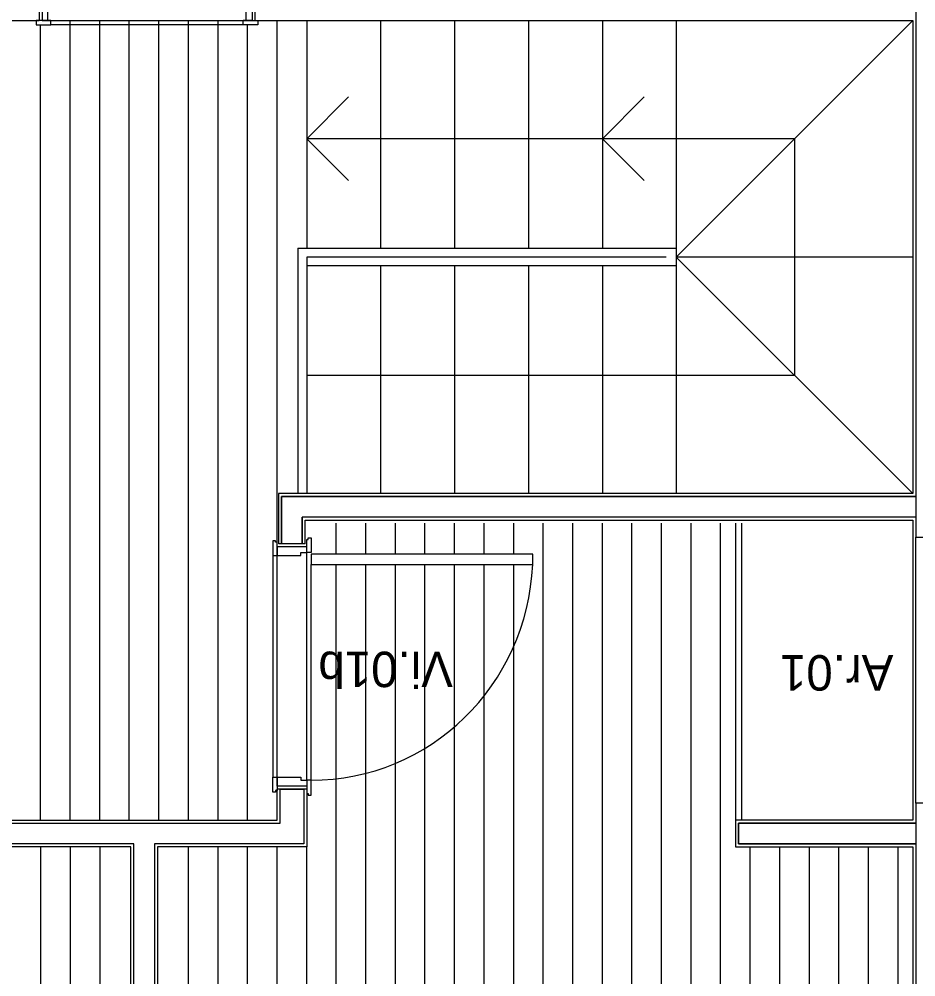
# Model space of a CAD drawing. Extents: x 1278 to 1356, y -253.7 to -224.
# Drawn here: x 1326.169 to 1329.202, y -243.659 to -240.419 of the extents above; entities that cross this region are included whole.
import ezdxf

# ---------------------------------------------------------------- set-up
doc = ezdxf.new("R2010")
doc.units = 0
for name, color, linetype in [('Level 1', 7, 'Continuous'), ('Level 10', 7, 'Continuous'), ('Level 13', 7, 'Continuous'), ('Level 2', 7, 'Continuous'), ('Level 4', 7, 'Continuous'), ('Level 40', 7, 'Continuous'), ('Level 65', 7, 'Continuous'), ('Level 66', 7, 'Continuous'), ('Level 67', 7, 'Continuous')]:
    doc.layers.add(name, color=color, linetype=linetype)

msp = doc.modelspace()

# ---------------------------------------------------------------- linework, layer by layer
at = {"layer": 'Level 1'}
for p, q in [((1326.2368, -240.319), (1326.2368, -240.424)), ((1326.9668, -240.319), (1326.9668, -240.424)), ((1329.2018, -240.414), (1329.2018, -242.034)), ((1329.2018, -242.034), (1327.0568, -242.034)), ((1327.0568, -242.034), (1327.0568, -242.194)), ((1327.1268, -242.194), (1327.1268, -242.104)), ((1329.2018, -242.104), (1327.1268, -242.104)), ((1327.1368, -242.194), (1327.0472, -242.194)), ((1327.1418, -243.024), (1327.0418, -243.024)), ((1327.0518, -243.139), (1327.0518, -243.024)), ((1327.1318, -243.024), (1327.1318, -243.209)), ((1326.1318, -243.139), (1327.0518, -243.139)), ((1328.6018, -243.139), (1328.6018, -243.209)), ((1329.2018, -243.139), (1328.6018, -243.139)), ((1326.5568, -243.209), (1326.0518, -243.209)), ((1326.5568, -246.584), (1326.5568, -243.209)), ((1326.6268, -243.209), (1326.6268, -246.584)), ((1327.1318, -243.209), (1326.6268, -243.209)), ((1328.6018, -243.209), (1329.2018, -243.209))]:
    msp.add_line(p, q, dxfattribs=at)
at = {"layer": 'Level 10'}
for p, q in [((1326.2418, -243.129), (1326.2418, -240.439)), ((1326.2768, -240.424), (1326.9268, -240.424)), ((1326.3418, -243.129), (1326.3418, -240.424)), ((1326.4418, -243.129), (1326.4418, -240.424)), ((1326.5418, -243.129), (1326.5418, -240.424)), ((1326.6418, -243.129), (1326.6418, -240.424)), ((1326.7418, -243.129), (1326.7418, -240.424)), ((1326.8418, -243.129), (1326.8418, -240.424)), ((1326.9418, -243.129), (1326.9418, -240.439)), ((1327.0418, -242.194), (1327.0418, -240.424)), ((1327.2418, -242.229), (1327.2418, -242.124)), ((1327.3418, -242.229), (1327.3418, -242.124)), ((1327.4418, -242.229), (1327.4418, -242.124)), ((1327.5418, -242.229), (1327.5418, -242.124)), ((1327.6418, -242.229), (1327.6418, -242.124)), ((1327.7418, -242.229), (1327.7418, -242.124)), ((1327.8418, -242.229), (1327.8418, -242.124)), ((1327.9418, -246.574), (1327.9418, -242.124)), ((1328.0418, -246.574), (1328.0418, -242.124)), ((1328.1418, -246.574), (1328.1418, -242.124)), ((1328.2418, -246.574), (1328.2418, -242.124)), ((1328.3418, -246.574), (1328.3418, -242.124)), ((1328.4418, -246.574), (1328.4418, -242.124)), ((1328.5418, -246.574), (1328.5418, -242.124)), ((1327.1418, -242.994), (1327.1418, -242.224)), ((1327.0418, -242.984), (1327.0418, -242.234)), ((1327.2418, -246.574), (1327.2418, -242.264)), ((1327.3418, -246.574), (1327.3418, -242.264)), ((1327.4418, -246.574), (1327.4418, -242.264)), ((1327.5418, -246.574), (1327.5418, -242.264)), ((1327.6418, -246.574), (1327.6418, -242.264)), ((1327.7418, -246.574), (1327.7418, -242.264)), ((1327.8418, -246.574), (1327.8418, -242.264)), ((1326.2418, -243.219), (1326.2418, -246.574)), ((1326.3418, -243.219), (1326.3418, -246.574)), ((1326.4418, -243.219), (1326.4418, -246.574)), ((1326.7418, -246.574), (1326.7418, -243.219)), ((1326.8418, -246.574), (1326.8418, -243.219)), ((1326.9418, -246.574), (1326.9418, -243.219)), ((1327.0418, -246.574), (1327.0418, -243.219)), ((1327.1418, -246.574), (1327.1418, -243.219)), ((1328.6418, -246.574), (1328.6418, -243.219)), ((1328.7418, -246.574), (1328.7418, -243.219)), ((1328.8418, -246.574), (1328.8418, -243.219)), ((1328.9418, -246.574), (1328.9418, -243.219)), ((1329.0418, -246.574), (1329.0418, -243.219)), ((1329.1418, -246.574), (1329.1418, -243.219))]:
    msp.add_line(p, q, dxfattribs=at)
at = {"layer": 'Level 13'}
for p, q in [((1326.2468, -240.319), (1326.2468, -240.424)), ((1326.2668, -240.424), (1326.2668, -240.319)), ((1326.9368, -240.424), (1326.9368, -240.319)), ((1326.9568, -240.319), (1326.9568, -240.424)), ((1326.2768, -240.424), (1326.2268, -240.424)), ((1326.2268, -240.424), (1326.2268, -240.439)), ((1326.2268, -240.439), (1326.2768, -240.439)), ((1326.2468, -240.424), (1326.2768, -240.424)), ((1326.2768, -240.439), (1326.2768, -240.424)), ((1326.9568, -240.424), (1326.9268, -240.424)), ((1326.9268, -240.424), (1326.9768, -240.424)), ((1326.9268, -240.439), (1326.9268, -240.424)), ((1326.9768, -240.439), (1326.9268, -240.439)), ((1326.9768, -240.424), (1326.9768, -240.439)), ((1328.5918, -242.124), (1328.5918, -243.129)), ((1328.6118, -242.124), (1328.6118, -243.129)), ((1327.0268, -242.184), (1327.0268, -242.234)), ((1327.0368, -242.184), (1327.0268, -242.184)), ((1327.0368, -242.189), (1327.0368, -242.184)), ((1327.0418, -242.189), (1327.0368, -242.189)), ((1327.0418, -242.234), (1327.0418, -242.189)), ((1327.1418, -242.224), (1327.1418, -242.179)), ((1327.1418, -242.179), (1327.1468, -242.179)), ((1327.1468, -242.179), (1327.1468, -242.174)), ((1327.1468, -242.174), (1327.1568, -242.174)), ((1327.1568, -242.174), (1327.1568, -242.224)), ((1327.1418, -242.204), (1327.0418, -242.204)), ((1327.0418, -242.204), (1327.0418, -242.234)), ((1327.1218, -242.234), (1327.1218, -242.224)), ((1327.1218, -242.224), (1327.1418, -242.224)), ((1327.1418, -242.224), (1327.1418, -242.204)), ((1327.1568, -242.224), (1327.1418, -242.224)), ((1327.0268, -242.234), (1327.0418, -242.234)), ((1327.0418, -242.234), (1327.1218, -242.234)), ((1327.9068, -242.229), (1327.1568, -242.229)), ((1327.1568, -242.229), (1327.1568, -242.264)), ((1327.9068, -242.264), (1327.9068, -242.229)), ((1327.1568, -242.264), (1327.9068, -242.264)), ((1327.0268, -243.034), (1327.0268, -242.984)), ((1327.0268, -242.984), (1327.0418, -242.984)), ((1327.0418, -242.984), (1327.0418, -243.029)), ((1327.0418, -243.014), (1327.0418, -242.984)), ((1327.0418, -242.984), (1327.1218, -242.984)), ((1327.1218, -242.984), (1327.1218, -242.994)), ((1327.1218, -242.994), (1327.1418, -242.994)), ((1327.1418, -242.994), (1327.1418, -243.014)), ((1327.1568, -242.994), (1327.1418, -242.994)), ((1327.1418, -242.994), (1327.1418, -243.039)), ((1327.1568, -243.044), (1327.1568, -242.994)), ((1327.0368, -243.034), (1327.0268, -243.034)), ((1327.0418, -243.029), (1327.0368, -243.029)), ((1327.0368, -243.029), (1327.0368, -243.034)), ((1327.1418, -243.014), (1327.0418, -243.014)), ((1327.1418, -243.039), (1327.1468, -243.039)), ((1327.1468, -243.039), (1327.1468, -243.044)), ((1327.1468, -243.044), (1327.1568, -243.044))]:
    msp.add_line(p, q, dxfattribs=at)
at = {"layer": 'Level 2'}
for p, q in [((1327.1418, -240.424), (1327.1418, -241.194)), ((1327.3918, -240.424), (1327.3918, -241.194)), ((1327.6418, -240.424), (1327.6418, -241.194)), ((1327.8918, -240.424), (1327.8918, -241.194)), ((1328.1418, -240.424), (1328.1418, -241.194)), ((1328.3918, -240.424), (1328.3918, -241.194)), ((1328.3918, -241.224), (1329.1918, -240.424)), ((1327.2832, -240.6826), (1327.1418, -240.824)), ((1328.2832, -240.6826), (1328.1418, -240.824)), ((1327.2832, -240.9654), (1327.1418, -240.824)), ((1328.7918, -240.824), (1327.1418, -240.824)), ((1328.7918, -240.824), (1328.1418, -240.824)), ((1328.2832, -240.9654), (1328.1418, -240.824)), ((1328.7918, -240.824), (1328.7918, -241.624)), ((1327.1118, -241.194), (1328.3918, -241.194)), ((1327.1118, -241.194), (1327.1118, -242.024)), ((1327.1418, -241.224), (1327.1418, -242.024)), ((1328.3571, -241.224), (1327.1418, -241.224)), ((1327.1418, -241.224), (1327.1418, -242.024)), ((1327.1418, -241.224), (1327.1418, -242.024)), ((1327.1418, -241.224), (1327.1418, -242.024)), ((1328.3918, -241.194), (1328.3918, -241.254)), ((1329.1918, -241.224), (1328.3918, -241.224)), ((1328.3918, -241.224), (1329.1918, -242.024)), ((1328.3918, -241.254), (1327.1418, -241.254)), ((1327.3918, -241.254), (1327.3918, -242.024)), ((1327.6418, -241.254), (1327.6418, -242.024)), ((1327.8918, -241.254), (1327.8918, -242.024)), ((1328.1418, -241.254), (1328.1418, -242.024)), ((1328.3918, -241.254), (1328.3918, -242.024)), ((1327.1418, -241.624), (1328.7918, -241.624))]:
    msp.add_line(p, q, dxfattribs=at)
at = {"layer": 'Level 4'}
for p, q in [((1326.9268, -240.439), (1326.2768, -240.439)), ((1327.0268, -242.234), (1327.0268, -242.984)), ((1327.1568, -242.994), (1327.1568, -242.264))]:
    msp.add_line(p, q, dxfattribs=at)
msp.add_ellipse((1327.1568, -242.2308), major_axis=(0, 0.7632), ratio=0.982661, start_param=3.141593, end_param=4.668897, dxfattribs=at)
at = {"layer": 'Level 65'}
for p, q in [((1326.1368, -240.424), (1326.2368, -240.424)), ((1326.9668, -240.424), (1329.1918, -240.424)), ((1329.1918, -240.424), (1329.1918, -242.024)), ((1327.0468, -242.024), (1327.0468, -242.194)), ((1329.1918, -242.024), (1327.0468, -242.024)), ((1327.1368, -242.194), (1327.1368, -242.114)), ((1327.1368, -242.114), (1329.1918, -242.114)), ((1329.1918, -242.114), (1329.1918, -243.129)), ((1327.0418, -243.129), (1327.0418, -243.024)), ((1327.1418, -243.024), (1327.1418, -243.219)), ((1326.1418, -243.129), (1327.0418, -243.129)), ((1328.5918, -243.129), (1328.5918, -243.219)), ((1329.1918, -243.129), (1328.5918, -243.129)), ((1326.5468, -243.219), (1326.0418, -243.219)), ((1326.5468, -246.574), (1326.5468, -243.219)), ((1327.1418, -243.219), (1326.6368, -243.219)), ((1326.6368, -243.219), (1326.6368, -246.574)), ((1328.5918, -243.219), (1329.1918, -243.219)), ((1329.1918, -243.219), (1329.1918, -246.924))]:
    msp.add_line(p, q, dxfattribs=at)
at = {"layer": 'Level 66'}
msp.add_lwpolyline([(1329.4318, -243.0713), (1329.2018, -243.0713), (1329.2018, -242.1713), (1329.4318, -242.1713)], close=True, dxfattribs=at)
at = {"layer": 'Level 67'}
for points in [[(1329.2018, -242.1713), (1329.2718, -242.1713), (1329.2718, -236.7713), (1329.2018, -236.7713)], [(1329.2018, -242.104), (1327.1268, -242.104), (1327.1268, -242.194), (1327.0568, -242.194), (1327.0568, -242.034), (1329.2018, -242.034)], [(1326.6268, -246.584), (1326.5568, -246.584), (1326.5568, -243.209), (1326.0518, -243.209), (1326.0518, -243.024), (1326.1318, -243.024), (1326.1318, -243.139), (1327.0518, -243.139), (1327.0518, -243.024), (1327.1318, -243.024), (1327.1318, -243.209), (1326.6268, -243.209)], [(1329.2718, -243.0713), (1329.2018, -243.0713), (1329.2018, -245.8713), (1329.2718, -245.8713)], [(1329.2018, -243.209), (1328.6018, -243.209), (1328.6018, -243.139), (1329.2018, -243.139)]]:
    msp.add_lwpolyline(points, close=True, dxfattribs=at)

# ---------------------------------------------------------------- texts
at = {"layer": 'Level 40'}
for s, p in [('Vi.01b', (1327.6362, -242.5589)), ('Ar.01', (1329.1258, -242.5706))]:
    msp.add_text(s, height=0.12, rotation=180, dxfattribs=at).set_placement(p)

doc.saveas('drawing.dxf')
